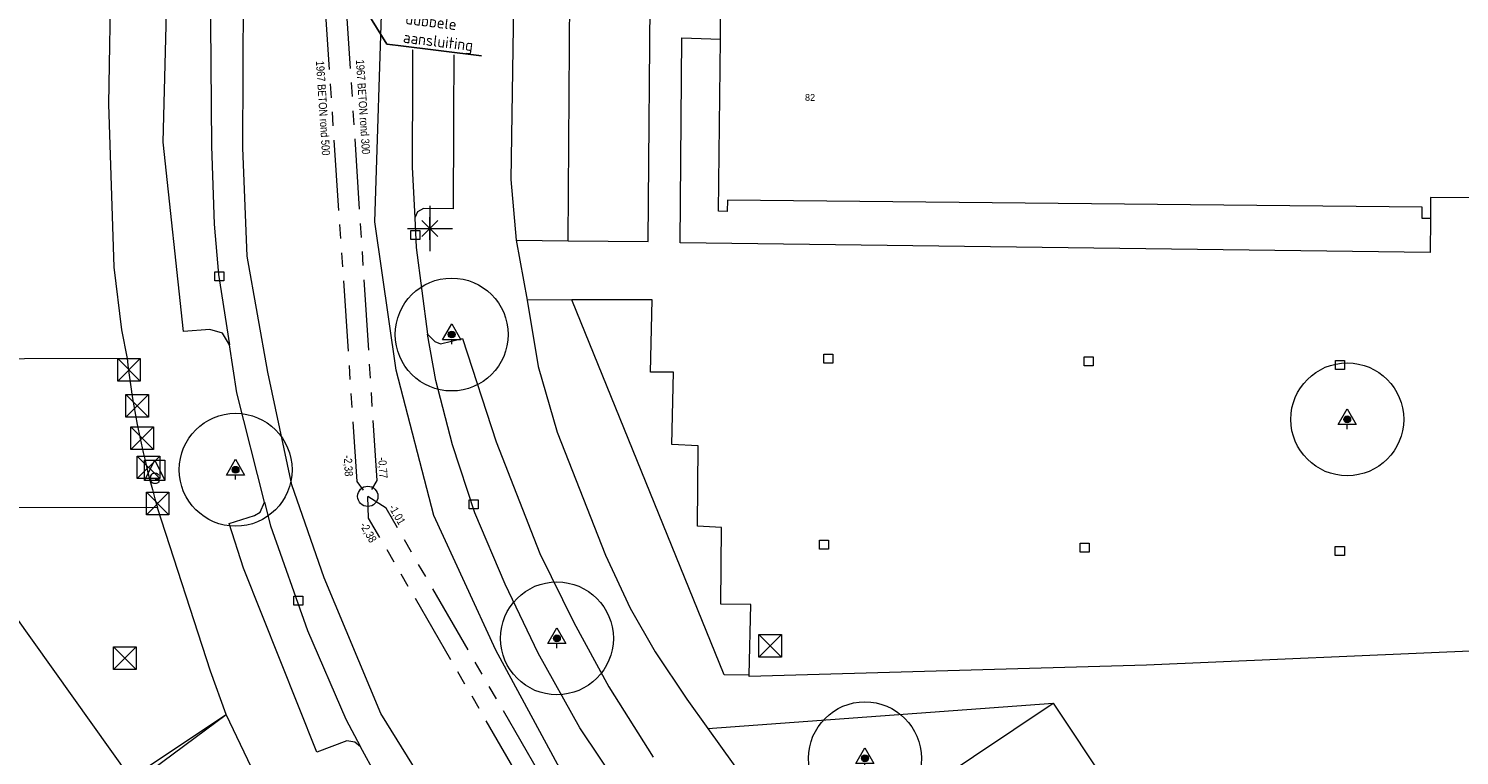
# Model space of a CAD drawing. Header units: millimetres. Extents: x 812 to 183790, y 13 to 580968.
# Tile 278 of 656: x 182775 to 182838, y 580625 to 580658. Entities that reach past the tile are written whole.
import ezdxf
from ezdxf import colors
from ezdxf.entities.mleader import LeaderData, LeaderLine
from ezdxf.math import Vec2, Vec3

# ---------------------------------------------------------------- set-up
doc = ezdxf.new("R2010")
doc.units = ezdxf.units.MM
doc.header["$LTSCALE"] = 5
doc.linetypes.add('DGN3', pattern=[672.0006, 448.0004, -224.0002])
doc.linetypes.add('PHANTOM2', pattern=[1.25, 0.625, -0.125, 0.125, -0.125, 0.125, -0.125])
for name, color, linetype, lineweight in [('(presentatie) Code LVGOHA (lijn of vlak) (zonder attributen) niet in de presentatietabel', 7, 'Continuous', 0), ('000 BOB eind', 252, 'Continuous', 13), ('000 Specificaties_S', 252, 'Continuous', 13), ('046 GEMENGD STELSEL', 252, 'PHANTOM2', 0), ('afsluitpaal', 252, 'Continuous', 9), ('beheer openbare ruimte groenbeheer', 252, 'Continuous', 9), ('beheer openbare ruimte wegbeheer', 252, 'Continuous', 9), ('boom', 252, 'Continuous', 9), ('gasput', 252, 'Continuous', 9), ('Hek overige scheiding', 252, 'Continuous', 9), ('hoofdgebouw', 252, 'Continuous', 9), ('huisnummerreeks BGT', 252, 'Continuous', 9), ('inspectie- rioolput', 252, 'Continuous', 9), ('kant verharding', 252, 'Continuous', 9), ('kolk', 252, 'Continuous', 9), ('lichtmast', 252, 'Continuous', 9), ('N-WE-IE-AANPIJLING-T25', 7, 'Continuous', 25), ('Scheiding draadraster lijn - uitbreiding populatie', 252, 'DGN3', 9), ('sluitlijn', 252, 'DGN3', 9), ('verkeersbord', 252, 'Continuous', 9)]:
    doc.layers.add(name, color=color, linetype=linetype, lineweight=lineweight)
doc.styles.add('Arial Narrow', font='Arial Narrow.shx')
doc.styles.add('NLCS-ISO-M200-T25', font='txt', dxfattribs={"height": 0.5})
doc.styles.add('Styledgn000', font='dgn000.shx')

# ---------------------------------------------------------------- blocks, each defined once
blk = doc.blocks.new('HINDER378')
at = {"layer": 'afsluitpaal', "color": 251, "linetype": 'Continuous', "lineweight": 0, "true_color": 0x696969}
for p, q in [((-0.5, 0.5), (0.5, -0.5)), ((0.5, 0.5), (-0.5, -0.5))]:
    blk.add_line(p, q, dxfattribs=at)
at = {"layer": 'afsluitpaal', "color": 251, "linetype": 'Continuous', "lineweight": 0, "true_color": 0x696969, "flags": 128}
blk.add_lwpolyline([(-0.5, 0.5), (0.5, 0.5), (0.5, -0.5), (-0.5, -0.5), (-0.5, 0.5)], dxfattribs=at)
blk = doc.blocks.new('BOOM993')
at = {"layer": 'boom', "color": 251, "linetype": 'Continuous', "lineweight": 0, "true_color": 0x696969}
blk.add_line((0, -0.433), (0, -0.233), dxfattribs=at)
at = {"layer": 'boom', "color": 251, "linetype": 'Continuous', "lineweight": 0, "true_color": 0x696969, "flags": 128}
blk.add_lwpolyline([(-0.4, -0.233), (0, 0.467), (0.4, -0.233), (-0.4, -0.233)], dxfattribs=at)
blk = doc.blocks.new('RIOOLP527')
at = {"layer": 'inspectie- rioolput', "color": 251, "linetype": 'Continuous', "lineweight": 0, "true_color": 0x696969}
blk.add_circle((0, 0), 0.9, dxfattribs=at)
blk = doc.blocks.new('BOOM1419')
at = {"layer": 'boom', "color": 251, "linetype": 'Continuous', "lineweight": 0, "true_color": 0x696969}
blk.add_line((0, -0.433), (0, -0.233), dxfattribs=at)
at = {"layer": 'boom', "color": 251, "linetype": 'Continuous', "lineweight": 0, "true_color": 0x696969, "flags": 128}
blk.add_lwpolyline([(-0.4, -0.233), (0, 0.467), (0.4, -0.233), (-0.4, -0.233)], dxfattribs=at)
blk = doc.blocks.new('HINDER456')
at = {"layer": 'afsluitpaal', "color": 251, "linetype": 'Continuous', "lineweight": 0, "true_color": 0x696969}
for p, q in [((-0.5, 0.5), (0.5, -0.5)), ((0.5, 0.5), (-0.5, -0.5))]:
    blk.add_line(p, q, dxfattribs=at)
at = {"layer": 'afsluitpaal', "color": 251, "linetype": 'Continuous', "lineweight": 0, "true_color": 0x696969, "flags": 128}
blk.add_lwpolyline([(-0.5, 0.5), (0.5, 0.5), (0.5, -0.5), (-0.5, -0.5), (-0.5, 0.5)], dxfattribs=at)
blk = doc.blocks.new('SKOLK2476')
at = {"layer": 'kolk', "color": 251, "linetype": 'Continuous', "lineweight": 0, "true_color": 0x696969, "flags": 128}
blk.add_lwpolyline([(-0.2, 0.4), (0.2, 0.4), (0.2, 0), (-0.2, 0), (-0.2, 0.4)], dxfattribs=at)
blk = doc.blocks.new('HINDER570')
at = {"layer": 'afsluitpaal', "color": 251, "linetype": 'Continuous', "lineweight": 0, "true_color": 0x696969}
for p, q in [((-0.5, 0.5), (0.5, -0.5)), ((0.5, 0.5), (-0.5, -0.5))]:
    blk.add_line(p, q, dxfattribs=at)
at = {"layer": 'afsluitpaal', "color": 251, "linetype": 'Continuous', "lineweight": 0, "true_color": 0x696969, "flags": 128}
blk.add_lwpolyline([(-0.5, 0.5), (0.5, 0.5), (0.5, -0.5), (-0.5, -0.5), (-0.5, 0.5)], dxfattribs=at)
blk = doc.blocks.new('GASPT151')
at = {"layer": 'gasput', "color": 251, "linetype": 'Continuous', "lineweight": 0, "true_color": 0x696969, "flags": 128}
for points in [[(-0.45, 0.45), (0.45, 0.45), (0.45, -0.45), (-0.45, -0.45), (-0.45, 0.45)], [(-0.45, -0.45), (0, 0.45), (0.45, -0.45)]]:
    blk.add_lwpolyline(points, dxfattribs=at)
at = {"layer": 'gasput', "color": 251, "linetype": 'Continuous', "lineweight": 0, "true_color": 0x696969, "insert": (0, -0.615), "char_height": 0.5, "attachment_point": 8, "line_spacing_factor": 0.8, "style": 'Styledgn000'}
blk.add_mtext('{\\C251;G}', dxfattribs=at)
blk = doc.blocks.new('HINDER596')
at = {"layer": 'afsluitpaal', "color": 251, "linetype": 'Continuous', "lineweight": 0, "true_color": 0x696969}
for p, q in [((-0.5, 0.5), (0.5, -0.5)), ((0.5, 0.5), (-0.5, -0.5))]:
    blk.add_line(p, q, dxfattribs=at)
at = {"layer": 'afsluitpaal', "color": 251, "linetype": 'Continuous', "lineweight": 0, "true_color": 0x696969, "flags": 128}
blk.add_lwpolyline([(-0.5, 0.5), (0.5, 0.5), (0.5, -0.5), (-0.5, -0.5), (-0.5, 0.5)], dxfattribs=at)
blk = doc.blocks.new('BOOM2468')
at = {"layer": 'boom', "color": 251, "linetype": 'Continuous', "lineweight": 0, "true_color": 0x696969}
blk.add_line((0, -0.433), (0, -0.233), dxfattribs=at)
at = {"layer": 'boom', "color": 251, "linetype": 'Continuous', "lineweight": 0, "true_color": 0x696969, "flags": 128}
blk.add_lwpolyline([(-0.4, -0.233), (0, 0.467), (0.4, -0.233), (-0.4, -0.233)], dxfattribs=at)
blk = doc.blocks.new('SKOLK3168')
at = {"layer": 'kolk', "color": 251, "linetype": 'Continuous', "lineweight": 0, "true_color": 0x696969, "flags": 128}
blk.add_lwpolyline([(-0.2, 0.4), (0.2, 0.4), (0.2, 0), (-0.2, 0), (-0.2, 0.4)], dxfattribs=at)
blk = doc.blocks.new('VERKB275')
at = {"layer": 'verkeersbord', "color": 251, "linetype": 'Continuous', "lineweight": 0, "true_color": 0x696969}
for p, q in [((0, 1), (0, -1)), ((-1, 0), (1, 0))]:
    blk.add_line(p, q, dxfattribs=at)
blk = doc.blocks.new('HINDER638')
at = {"layer": 'afsluitpaal', "color": 251, "linetype": 'Continuous', "lineweight": 0, "true_color": 0x696969}
for p, q in [((-0.5, 0.5), (0.5, -0.5)), ((0.5, 0.5), (-0.5, -0.5))]:
    blk.add_line(p, q, dxfattribs=at)
at = {"layer": 'afsluitpaal', "color": 251, "linetype": 'Continuous', "lineweight": 0, "true_color": 0x696969, "flags": 128}
blk.add_lwpolyline([(-0.5, 0.5), (0.5, 0.5), (0.5, -0.5), (-0.5, -0.5), (-0.5, 0.5)], dxfattribs=at)
blk = doc.blocks.new('SKOLK3383')
at = {"layer": 'kolk', "color": 251, "linetype": 'Continuous', "lineweight": 0, "true_color": 0x696969, "flags": 128}
blk.add_lwpolyline([(-0.2, 0.4), (0.2, 0.4), (0.2, 0), (-0.2, 0), (-0.2, 0.4)], dxfattribs=at)
blk = doc.blocks.new('HINDER708')
at = {"layer": 'afsluitpaal', "color": 251, "linetype": 'Continuous', "lineweight": 0, "true_color": 0x696969}
for p, q in [((-0.5, 0.5), (0.5, -0.5)), ((0.5, 0.5), (-0.5, -0.5))]:
    blk.add_line(p, q, dxfattribs=at)
at = {"layer": 'afsluitpaal', "color": 251, "linetype": 'Continuous', "lineweight": 0, "true_color": 0x696969, "flags": 128}
blk.add_lwpolyline([(-0.5, 0.5), (0.5, 0.5), (0.5, -0.5), (-0.5, -0.5), (-0.5, 0.5)], dxfattribs=at)
blk = doc.blocks.new('HINDER745')
at = {"layer": 'afsluitpaal', "color": 251, "linetype": 'Continuous', "lineweight": 0, "true_color": 0x696969}
for p, q in [((-0.5, 0.5), (0.5, -0.5)), ((0.5, 0.5), (-0.5, -0.5))]:
    blk.add_line(p, q, dxfattribs=at)
at = {"layer": 'afsluitpaal', "color": 251, "linetype": 'Continuous', "lineweight": 0, "true_color": 0x696969, "flags": 128}
blk.add_lwpolyline([(-0.5, 0.5), (0.5, 0.5), (0.5, -0.5), (-0.5, -0.5), (-0.5, 0.5)], dxfattribs=at)
blk = doc.blocks.new('BOOM3168')
at = {"layer": 'boom', "color": 251, "linetype": 'Continuous', "lineweight": 0, "true_color": 0x696969}
blk.add_line((0, -0.433), (0, -0.233), dxfattribs=at)
at = {"layer": 'boom', "color": 251, "linetype": 'Continuous', "lineweight": 0, "true_color": 0x696969, "flags": 128}
blk.add_lwpolyline([(-0.4, -0.233), (0, 0.467), (0.4, -0.233), (-0.4, -0.233)], dxfattribs=at)
blk = doc.blocks.new('SKOLK4073')
at = {"layer": 'kolk', "color": 251, "linetype": 'Continuous', "lineweight": 0, "true_color": 0x696969, "flags": 128}
blk.add_lwpolyline([(-0.2, 0.4), (0.2, 0.4), (0.2, 0), (-0.2, 0), (-0.2, 0.4)], dxfattribs=at)
blk = doc.blocks.new('SKOLK4132')
at = {"layer": 'kolk', "color": 251, "linetype": 'Continuous', "lineweight": 0, "true_color": 0x696969, "flags": 128}
blk.add_lwpolyline([(-0.2, 0.4), (0.2, 0.4), (0.2, 0), (-0.2, 0), (-0.2, 0.4)], dxfattribs=at)
blk = doc.blocks.new('SKOLK4390')
at = {"layer": 'kolk', "color": 251, "linetype": 'Continuous', "lineweight": 0, "true_color": 0x696969, "flags": 128}
blk.add_lwpolyline([(-0.2, 0.4), (0.2, 0.4), (0.2, 0), (-0.2, 0), (-0.2, 0.4)], dxfattribs=at)
blk = doc.blocks.new('SKOLK4448')
at = {"layer": 'kolk', "color": 251, "linetype": 'Continuous', "lineweight": 0, "true_color": 0x696969, "flags": 128}
blk.add_lwpolyline([(-0.2, 0.4), (0.2, 0.4), (0.2, 0), (-0.2, 0), (-0.2, 0.4)], dxfattribs=at)
blk = doc.blocks.new('SKOLK4481')
at = {"layer": 'kolk', "color": 251, "linetype": 'Continuous', "lineweight": 0, "true_color": 0x696969, "flags": 128}
blk.add_lwpolyline([(-0.2, 0.4), (0.2, 0.4), (0.2, 0), (-0.2, 0), (-0.2, 0.4)], dxfattribs=at)
blk = doc.blocks.new('LANTP1947')
at = {"layer": 'lichtmast', "color": 251, "linetype": 'Continuous', "lineweight": 0, "true_color": 0x696969}
for p, q in [((-0.5, 0), (0.5, 0.001)), ((0.354, -0.354), (-0.354, 0.354)), ((-0.354, -0.354), (0.354, 0.354)), ((0, -0.5), (0, 0.5))]:
    blk.add_line(p, q, dxfattribs=at)
blk = doc.blocks.new('BOOM3671')
at = {"layer": 'boom', "color": 251, "linetype": 'Continuous', "lineweight": 0, "true_color": 0x696969}
blk.add_line((0, -0.433), (0, -0.233), dxfattribs=at)
at = {"layer": 'boom', "color": 251, "linetype": 'Continuous', "lineweight": 0, "true_color": 0x696969, "flags": 128}
blk.add_lwpolyline([(-0.4, -0.233), (0, 0.467), (0.4, -0.233), (-0.4, -0.233)], dxfattribs=at)
blk = doc.blocks.new('SKOLK4634')
at = {"layer": 'kolk', "color": 251, "linetype": 'Continuous', "lineweight": 0, "true_color": 0x696969, "flags": 128}
blk.add_lwpolyline([(-0.2, 0.4), (0.2, 0.4), (0.2, 0), (-0.2, 0), (-0.2, 0.4)], dxfattribs=at)
blk = doc.blocks.new('SKOLK4661')
at = {"layer": 'kolk', "color": 251, "linetype": 'Continuous', "lineweight": 0, "true_color": 0x696969, "flags": 128}
blk.add_lwpolyline([(-0.2, 0.4), (0.2, 0.4), (0.2, 0), (-0.2, 0), (-0.2, 0.4)], dxfattribs=at)
blk = doc.blocks.new('BOOM')
at = {"ltscale": 0.1}
h = blk.add_hatch(color=256, dxfattribs=at)
edge = h.paths.add_edge_path()
edge.add_arc((0, 0), 0.15, 0, 360)
for radius in [2.5, 0.045]:
    blk.add_circle((0, 0), radius)
blk.add_circle((0, 0), 0.15, dxfattribs=at)

msp = doc.modelspace()

# ---------------------------------------------------------------- linework, layer by layer
at = {"layer": '(presentatie) Code LVGOHA (lijn of vlak) (zonder attributen) niet in de presentatietabel', "color": 251, "lineweight": 0, "true_color": 0x696969}
msp.add_lwpolyline([(182780.052, 580624.503), (182783.776, 580627.26)], dxfattribs=at)
at = {"layer": '046 GEMENGD STELSEL', "flags": 128}
for points in [[(182787.799, 580671.303), (182787.36, 580670.439), (182789.567, 580637.582), (182790.052, 580636.919)], [(182787.799, 580671.303), (182788.328, 580670.508), (182790.451, 580637.621), (182790.052, 580636.919)], [(182806.587, 580608.358), (182805.827, 580608.846), (182790.091, 580635.956), (182790.052, 580636.919)], [(182806.587, 580608.358), (182806.559, 580609.269), (182790.868, 580636.396), (182790.052, 580636.919)]]:
    msp.add_lwpolyline(points, dxfattribs=at)
at = {"layer": 'beheer openbare ruimte groenbeheer', "color": 251, "lineweight": 0, "true_color": 0x696969}
msp.add_lwpolyline([(182805.127, 580626.64), (182820.427, 580627.758)], dxfattribs=at)
at = {"layer": 'beheer openbare ruimte wegbeheer', "color": 251, "lineweight": 0, "true_color": 0x696969, "flags": 128}
for points in [[(182798.819, 580614.703), (182794.828, 580620.543), (182790.635, 580627.301), (182788.113, 580633.306), (182786.683, 580637.423), (182785.619, 580642.422), (182784.708, 580647.559), (182784.515, 580652.347), (182784.547, 580659.163), (182784.555, 580659.717)], [(182803.208, 580617.97), (182799.539, 580623.073), (182795.724, 580630.11), (182792.983, 580636.073), (182791.314, 580642.513), (182790.361, 580649.073), (182790.7, 580659.631)]]:
    msp.add_lwpolyline(points, dxfattribs=at)
at = {"layer": 'Hek overige scheiding', "color": 251, "lineweight": 0, "true_color": 0x696969}
msp.add_lwpolyline([(182779.536, 580624.439), (182783.776, 580627.26)], dxfattribs=at)
at = {"layer": 'hoofdgebouw', "color": 251, "lineweight": 0, "true_color": 0x696969, "flags": 128}
for points in [[(182805.678, 580657.168), (182805.69, 580658.3), (182805.8, 580658.3), (182805.82, 580660.364)], [(182837.15, 580649.22), (182836.78, 580649.23), (182836.78, 580649.73), (182805.99, 580650.04), (182805.98, 580649.54), (182805.6, 580649.55), (182805.678, 580657.168)], [(182841.76, 580645.92), (182841.77, 580650.13), (182837.15, 580650.15), (182837.15, 580649.22)]]:
    msp.add_lwpolyline(points, dxfattribs=at)
at = {"layer": 'hoofdgebouw', "color": 251, "lineweight": 0, "true_color": 0x696969}
for points in [[(182815.146, 580624.235), (182820.427, 580627.758)], [(182820.427, 580627.758), (182822.837, 580624.139)]]:
    msp.add_lwpolyline(points, dxfattribs=at)
at = {"layer": 'kant verharding', "color": 251, "lineweight": 0, "true_color": 0x696969, "flags": 128}
for points in [[(182778.684, 580661.265), (182778.659, 580660.386), (182778.558, 580654.295), (182778.795, 580647.072), (182779.138, 580644.29), (182779.382, 580643.019), (182770.273, 580642.993), (182770.269, 580642.536), (182768.08, 580642.452), (182768.08, 580644.64)], [(182785.469, 580636.665), (182785.734, 580635.607), (182787.376, 580630.974), (182789.074, 580627.051), (182789.734, 580625.832), (182789.473, 580626.033), (182789.117, 580626.087), (182787.79, 580625.59), (182784.548, 580633.738), (182783.903, 580635.723), (182785.025, 580636.069), (182785.281, 580636.22), (182785.469, 580636.665), (182784.255, 580641.507), (182783.921, 580643.637), (182783.615, 580644.152), (182783.057, 580644.309), (182781.886, 580644.217), (182780.987, 580652.6), (182781.21, 580661.228)], [(182793.876, 580660.616), (182793.838, 580649.652), (182792.515, 580649.663), (182792.259, 580649.513), (182792.131, 580649.261), (182792.196, 580647.939), (182792.693, 580644.108), (182793.027, 580643.77), (182793.28, 580643.667), (182794.249, 580643.912), (182795.739, 580639.332), (182797.683, 580634.392), (182799.185, 580631.334), (182800.739, 580628.478), (182802.698, 580625.366)], [(182796.543, 580660.6), (182796.393, 580650.951), (182796.626, 580648.258), (182798.927, 580648.239), (182802.477, 580648.21), (182802.577, 580660.443), (182805.82, 580660.364)], [(182783.071, 580659.737), (182783.123, 580652.43), (182783.247, 580648.977), (182783.433, 580646.742), (182783.921, 580643.637)], [(182792.044, 580659.612), (182792.021, 580651.494), (182792.131, 580649.261)], [(182837.15, 580649.22), (182837.129, 580647.722), (182803.902, 580648.148), (182803.976, 580657.233), (182805.678, 580657.168)], [(182839.581, 580630.088), (182824.563, 580629.45), (182806.951, 580628.935), (182806.952, 580628.993), (182807.028, 580632.132), (182805.705, 580632.143), (182805.733, 580635.544), (182804.665, 580635.603), (182804.694, 580639.156), (182803.524, 580639.217), (182803.601, 580642.414), (182802.583, 580642.423), (182802.66, 580645.62), (182799.091, 580645.617), (182797.113, 580645.615), (182797.598, 580642.667), (182798.439, 580639.766), (182800.583, 580634.317), (182801.684, 580631.973), (182802.787, 580630.035), (182804.195, 580627.942), (182805.127, 580626.64), (182808.414, 580622.045)], [(182804.732, 580618.789), (182799.452, 580626.661), (182797.596, 580629.976), (182796.145, 580633.034), (182794.797, 580636.192), (182793.804, 580639.195), (182793.064, 580642.044), (182792.693, 580644.108)], [(182785.534, 580623.578), (182783.776, 580627.26), (182783.086, 580629.182), (182780.736, 580636.408), (182772.509, 580636.426), (182772.643, 580634.09), (182779.536, 580624.439)], [(182790.428, 580624.551), (182789.734, 580625.832)]]:
    msp.add_lwpolyline(points, dxfattribs=at)
at = {"layer": 'Scheiding draadraster lijn - uitbreiding populatie', "color": 251, "lineweight": 0, "true_color": 0x696969, "flags": 128}
for points in [[(182798.927, 580648.239), (182799.029, 580660.891), (182802.577, 580660.443)], [(182806.952, 580628.993), (182805.842, 580629.018), (182799.091, 580645.617)]]:
    msp.add_lwpolyline(points, dxfattribs=at)
at = {"layer": 'sluitlijn', "color": 251, "lineweight": 0, "true_color": 0x696969}
msp.add_lwpolyline([(182796.626, 580648.258), (182797.113, 580645.615)], dxfattribs=at)
msp.add_lwpolyline([(182779.382, 580643.019, 0.041472), (182780.736, 580636.408)], format="xyb", dxfattribs=at)

# ---------------------------------------------------------------- block references
at = {"color": 251, "linetype": 'Continuous', "lineweight": 0, "true_color": 0x696969}
for name, p in [('VERKB275', (182792.809, 580648.784)), ('LANTP1947', (182792.809, 580648.784)), ('SKOLK4634', (182792.153, 580648.3)), ('SKOLK4390', (182783.477, 580646.47)), ('BOOM2468', (182793.771, 580644.086)), ('HINDER456', (182779.469, 580642.522)), ('SKOLK4132', (182810.464, 580642.812)), ('SKOLK4661', (182822.005, 580642.694)), ('SKOLK4073', (182833.136, 580642.536)), ('HINDER596', (182779.829, 580640.926)), ('BOOM993', (182833.459, 580640.33)), ('HINDER378', (182780.051, 580639.496)), ('HINDER745', (182780.334, 580638.205)), ('GASPT151', (182780.614, 580638.077)), ('BOOM3168', (182784.195, 580638.097)), ('HINDER570', (182780.741, 580636.607)), ('SKOLK3383', (182794.74, 580636.367)), ('SKOLK4448', (182810.272, 580634.582)), ('SKOLK3168', (182821.824, 580634.441)), ('SKOLK4481', (182833.13, 580634.303)), ('SKOLK2476', (182786.978, 580632.099)), ('BOOM3671', (182798.435, 580630.631)), ('HINDER638', (182779.284, 580629.755)), ('HINDER708', (182807.886, 580630.294)), ('BOOM1419', (182812.085, 580625.319))]:
    msp.add_blockref(name, p, dxfattribs=at)
at = {"linetype": 'Continuous', "lineweight": 0, "xscale": 0.5, "yscale": 0.5}
msp.add_blockref('RIOOLP527', (182790.052, 580636.919), dxfattribs=at)
at = {"layer": 'boom'}
for p in [(182793.771, 580644.086), (182833.459, 580640.33), (182784.195, 580638.097), (182798.435, 580630.631), (182812.085, 580625.319)]:
    msp.add_blockref('BOOM', p, dxfattribs=at)

# ---------------------------------------------------------------- texts
at = {"layer": '000 BOB eind', "char_height": 0.36, "attachment_point": 5, "line_spacing_factor": 0.6, "style": 'Arial Narrow'}
for s, insert, rotation in [('-2,38', (182789.158, 580638.274), 273.48337), ('-0,77', (182790.69, 580638.185), 273.48337), ('-1,01', (182791.327, 580636.098), 299.83943), ('-2,38', (182790.05, 580635.309), 299.83943)]:
    msp.add_mtext(s, dxfattribs=dict(at, insert=insert, rotation=rotation))
at = {"layer": '000 Specificaties_S', "char_height": 0.36, "attachment_point": 5, "rotation": 273.74893, "line_spacing_factor": 0.6, "style": 'Arial Narrow'}
for s, insert in [('1967 BETON rond 500', (182788.068, 580654.112)), ('1967 BETON rond 300', (182789.84, 580654.166))]:
    msp.add_mtext(s, dxfattribs=dict(at, insert=insert))
at = {"layer": 'huisnummerreeks BGT', "color": 251, "linetype": 'Continuous', "lineweight": 0, "true_color": 0x696969, "insert": (182809.652, 580654.584), "char_height": 0.3, "attachment_point": 5, "rotation": 359.5, "line_spacing_factor": 0.8, "style": 'Styledgn000'}
msp.add_mtext('{\\C251;82}', dxfattribs=at)

# ---------------------------------------------------------------- next in the draw order: leaders
at = {"layer": 'N-WE-IE-AANPIJLING-T25'}
ml = msp.add_multileader_mtext('Standard', dxfattribs=at)
ml.set_content('Frezen dubbele aansluiting', color=256, style='NLCS-ISO-M200-T25')
ml.set_leader_properties(color=256, linetype='ByLayer', lineweight=-1)
ml.build(insert=Vec2(0, 0))
ml.multileader.update_dxf_attribs({"text_left_attachment_type": 5, "text_right_attachment_type": 5, "dogleg_length": 0.5, "arrow_head_size": 0.5})
ctx = ml.context
ctx.base_point, ctx.char_height, ctx.arrow_head_size, ctx.landing_gap_size, ctx.plane_origin, ctx.plane_x_axis, ctx.plane_y_axis = Vec3(182791.4, 580656.887), 0.5, 0.5, 0.18, Vec3(410140.358, 17869.707), Vec3(0.992546, -0.121869), Vec3(0.121869, 0.992546)
ctx.left_attachment, ctx.right_attachment = 5, 5
notes = []
notes.append((ctx, [(1, (1, 1, 0), (182790.904, 580656.947), (0.992546, -0.121869), 0.5, [(0, [(182788.899, 580660.18)], 0, [])])]))
ctx.mtext.insert, ctx.mtext.text_direction, ctx.mtext.rotation, ctx.mtext.width, ctx.mtext.flow_direction = Vec3(182791.861, 580659.164), Vec3(0.992546, -0.121869), 6.161012, 3.5105, 5
ctx.mtext.has_bg_fill, ctx.mtext.bg_color, ctx.mtext.bg_scale_factor, ctx.mtext.bg_transparency, ctx.mtext.use_window_bg_color = 1, -1027028792, 1.5, 0, 1
for ctx, leaders in notes:
    for number, flags, end, landing, length, lines in leaders:
        leader = LeaderData()
        leader.index, (leader.has_last_leader_line, leader.has_dogleg_vector, leader.attachment_direction) = number, flags
        leader.last_leader_point, leader.dogleg_vector, leader.dogleg_length = Vec3(end), Vec3(landing), length
        for number, points, colour, breaks in lines:
            line = LeaderLine()
            line.index, line.vertices, line.color, line.breaks = number, Vec3.list(points), colors.encode_raw_color(colour), breaks
            leader.lines.append(line)
        ctx.leaders.append(leader)

doc.saveas('drawing.dxf')
